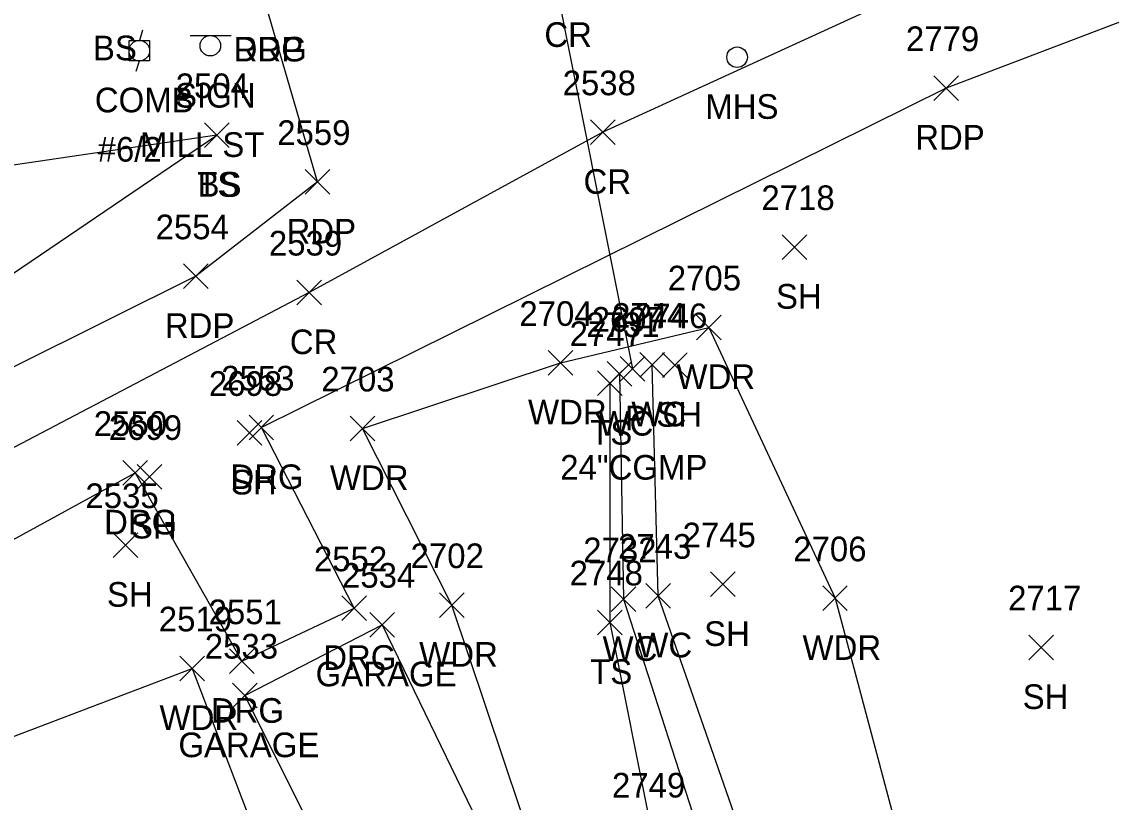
# Model space of a CAD drawing. Extents: x 1609623 to 1616187, y 756677 to 762826.
# Drawn here: x 1610400.4 to 1610488.8, y 761921.9 to 761985.3 of the extents above; entities that cross this region are included whole.
import ezdxf

# ---------------------------------------------------------------- set-up
doc = ezdxf.new("R2010")
doc.units = 0
for name, color, linetype in [('D_A', 7, 'Continuous'), ('D_C', 7, 'Continuous'), ('D_I', 7, 'Continuous'), ('D_TIC', 7, 'Continuous'), ('DCP', 7, 'Continuous'), ('L_A', 7, 'Continuous'), ('L_I', 7, 'Continuous'), ('L_TIC', 7, 'Continuous'), ('LAWA', 7, 'Continuous'), ('LAWE', 7, 'Continuous'), ('LBC', 7, 'Continuous'), ('LELB', 7, 'Continuous'), ('P_A', 7, 'Continuous'), ('P_I', 7, 'Continuous'), ('P_TIC', 7, 'Continuous'), ('PET', 7, 'Continuous'), ('PRC', 7, 'Continuous'), ('R_A', 7, 'Continuous'), ('R_I', 7, 'Continuous'), ('R_TIC', 7, 'Continuous'), ('RDG', 7, 'Continuous'), ('S_A', 7, 'Continuous'), ('S_C', 7, 'Continuous'), ('SSGN', 7, 'Continuous'), ('U_A', 7, 'Continuous'), ('U_C', 7, 'Continuous'), ('UP', 7, 'Continuous'), ('USMH', 7, 'Continuous')]:
    doc.layers.add(name, color=color, linetype=linetype)

msp = doc.modelspace()

# ---------------------------------------------------------------- linework, layer by layer
at = {"layer": 'D_TIC'}
for points in [[(1610448.949, 761956.119), (1610450.949, 761958.119)], [(1610450.949, 761956.119), (1610448.949, 761958.119)]]:
    msp.add_lwpolyline(points, dxfattribs=at)
at = {"layer": 'DCP'}
msp.add_lwpolyline([(1610441.068, 762001.592), (1610449.949, 761957.119)], dxfattribs=at)
at = {"layer": 'L_TIC'}
for points in [[(1610415.205, 761975.073), (1610417.205, 761977.073)], [(1610417.205, 761975.073), (1610415.205, 761977.073)], [(1610415.205, 761975.073), (1610417.205, 761977.073)], [(1610417.205, 761975.073), (1610415.205, 761977.073)], [(1610462.106, 761965.99), (1610464.106, 761967.99)], [(1610464.106, 761965.99), (1610462.106, 761967.99)], [(1610455.153, 761959.472), (1610457.153, 761961.472)], [(1610457.153, 761959.472), (1610455.153, 761961.472)], [(1610443.106, 761956.597), (1610445.106, 761958.597)], [(1610445.106, 761956.597), (1610443.106, 761958.597)], [(1610450.553, 761956.44), (1610452.553, 761958.44)], [(1610452.553, 761956.44), (1610450.553, 761958.44)], [(1610452.392, 761956.408), (1610454.392, 761958.408)], [(1610454.392, 761956.408), (1610452.392, 761958.408)], [(1610447.105, 761954.955), (1610449.105, 761956.955)], [(1610449.105, 761954.955), (1610447.105, 761956.955)], [(1610447.885, 761955.692), (1610449.885, 761957.692)], [(1610449.885, 761955.692), (1610447.885, 761957.692)], [(1610417.868, 761950.915), (1610419.868, 761952.915)], [(1610419.868, 761950.915), (1610417.868, 761952.915)], [(1610427.028, 761951.273), (1610429.028, 761953.273)], [(1610429.028, 761951.273), (1610427.028, 761953.273)], [(1610409.752, 761947.343), (1610411.752, 761949.343)], [(1610411.752, 761947.343), (1610409.752, 761949.343)], [(1610407.799, 761941.811), (1610409.799, 761943.811)], [(1610409.799, 761941.811), (1610407.799, 761943.811)], [(1610456.273, 761938.628), (1610458.273, 761940.628)], [(1610458.273, 761938.628), (1610456.273, 761940.628)], [(1610448.21, 761937.417), (1610450.21, 761939.417)], [(1610450.21, 761937.417), (1610448.21, 761939.417)], [(1610451.035, 761937.702), (1610453.035, 761939.702)], [(1610453.035, 761937.702), (1610451.035, 761939.702)], [(1610465.388, 761937.495), (1610467.388, 761939.495)], [(1610467.388, 761937.495), (1610465.388, 761939.495)], [(1610434.273, 761936.94), (1610436.273, 761938.94)], [(1610436.273, 761936.94), (1610434.273, 761938.94)], [(1610447.104, 761935.537), (1610449.104, 761937.537)], [(1610449.104, 761935.537), (1610447.104, 761937.537)], [(1610428.629, 761935.352), (1610430.629, 761937.352)], [(1610430.629, 761935.352), (1610428.629, 761937.352)], [(1610482.133, 761933.512), (1610484.133, 761935.512)], [(1610484.133, 761933.512), (1610482.133, 761935.512)], [(1610413.197, 761931.806), (1610415.197, 761933.806)], [(1610415.197, 761931.806), (1610413.197, 761933.806)], [(1610417.49, 761929.602), (1610419.49, 761931.602)], [(1610419.49, 761929.602), (1610417.49, 761931.602)]]:
    msp.add_lwpolyline(points, dxfattribs=at)
at = {"layer": 'LAWA'}
for points in [[(1610445.043, 761908.833), (1610435.273, 761937.94), (1610428.028, 761952.273), (1610444.106, 761957.597), (1610456.153, 761960.472), (1610466.388, 761938.495), (1610473.78, 761910.821), (1610486.551, 761883.059), (1610509.833, 761878.322), (1610529.263, 761883.733)], [(1610391.217, 761924.067), (1610414.197, 761932.806)], [(1610414.197, 761932.806), (1610425.308, 761903.782)]]:
    msp.add_lwpolyline(points, dxfattribs=at)
at = {"layer": 'LAWE'}
for points in [[(1610458.877, 761864.446), (1610452.97, 761881.351), (1610453.647, 761891.969), (1610451.71, 761902.729), (1610459.817, 761916.358), (1610452.035, 761938.702), (1610451.553, 761957.44)], [(1610448.885, 761956.692), (1610449.21, 761938.417), (1610456.235, 761916.73), (1610450.146, 761902.2), (1610451.222, 761893.657), (1610449.618, 761884.103), (1610455.597, 761864.369)]]:
    msp.add_lwpolyline(points, dxfattribs=at)
at = {"layer": 'LBC'}
msp.add_lwpolyline([(1610429.396, 761908.866), (1610418.49, 761930.602), (1610429.629, 761936.352), (1610440.419, 761914.095)], dxfattribs=at)
at = {"layer": 'LELB'}
for points in [[(1610416.205, 761976.073), (1610391.4, 761972.427), (1610363.134, 761965.019), (1610346.205, 761954.741)], [(1610348.11, 761939.48), (1610374.102, 761952.912), (1610396.574, 761962.752), (1610416.205, 761976.073)], [(1610448.105, 761955.955), (1610448.104, 761936.537), (1610451.55, 761919.329), (1610447.808, 761903.335), (1610448.938, 761893.279), (1610447.769, 761883.962), (1610450.941, 761868.474), (1610442.769, 761865.522), (1610435.334, 761872.094)]]:
    msp.add_lwpolyline(points, dxfattribs=at)
at = {"layer": 'P_TIC'}
for points in [[(1610474.409, 761978.891), (1610476.409, 761980.891)], [(1610476.409, 761978.891), (1610474.409, 761980.891)], [(1610446.539, 761975.308), (1610448.539, 761977.308)], [(1610448.539, 761975.308), (1610446.539, 761977.308)], [(1610423.379, 761971.275), (1610425.379, 761973.275)], [(1610425.379, 761971.275), (1610423.379, 761973.275)], [(1610413.5, 761963.624), (1610415.5, 761965.624)], [(1610415.5, 761963.624), (1610413.5, 761965.624)], [(1610422.702, 761962.301), (1610424.702, 761964.301)], [(1610424.702, 761962.301), (1610422.702, 761964.301)]]:
    msp.add_lwpolyline(points, dxfattribs=at)
at = {"layer": 'PET'}
for points in [[(1610581.573, 762022.408), (1610544.983, 762006.697), (1610521.327, 761997.388), (1610475.409, 761979.891)], [(1610424.379, 761972.275), (1610420.086, 761987.045)], [(1610475.409, 761979.891), (1610419.822, 761952.352)], [(1610424.379, 761972.275), (1610414.5, 761964.624)], [(1610414.5, 761964.624), (1610377.71, 761946.312), (1610343.205, 761928.179), (1610307.987, 761910.55), (1610275.888, 761901.806)]]:
    msp.add_lwpolyline(points, dxfattribs=at)
at = {"layer": 'PRC'}
msp.add_lwpolyline([(1610478.038, 761990.301), (1610447.539, 761976.308), (1610423.702, 761963.301), (1610382.387, 761941.647), (1610345.035, 761922.966), (1610296.279, 761901.072)], dxfattribs=at)
at = {"layer": 'R_TIC'}
for points in [[(1610418.822, 761951.352), (1610420.822, 761953.352)], [(1610420.822, 761951.352), (1610418.822, 761953.352)], [(1610408.568, 761947.671), (1610410.568, 761949.671)], [(1610410.568, 761947.671), (1610408.568, 761949.671)], [(1610426.351, 761936.687), (1610428.351, 761938.687)], [(1610428.351, 761936.687), (1610426.351, 761938.687)], [(1610417.233, 761932.392), (1610419.233, 761934.392)], [(1610419.233, 761932.392), (1610417.233, 761934.392)]]:
    msp.add_lwpolyline(points, dxfattribs=at)
at = {"layer": 'RDG'}
msp.add_lwpolyline([(1610365.78, 761924.698), (1610409.568, 761948.671), (1610418.233, 761933.392), (1610427.351, 761937.687), (1610419.822, 761952.352)], dxfattribs=at)
at = {"layer": 'SSGN'}
for p, q in [((1610414.032, 761984.157), (1610417.366, 761984.157)), ((1610415.679, 761983.324), (1610415.679, 761983.324))]:
    msp.add_line(p, q, dxfattribs=at)
msp.add_circle((1610415.679, 761983.324), 0.833, dxfattribs=at)
at = {"layer": 'UP'}
for p, q in [((1610410.169, 761984.588), (1610409.919, 761983.755)), ((1610409.085, 761982.088), (1610409.085, 761983.755)), ((1610409.085, 761983.755), (1610410.752, 761983.755)), ((1610410.752, 761983.755), (1610410.752, 761982.088)), ((1610409.919, 761982.921), (1610409.919, 761982.921)), ((1610410.752, 761982.088), (1610409.085, 761982.088)), ((1610409.669, 761981.255), (1610409.919, 761982.088))]:
    msp.add_line(p, q, dxfattribs=at)
msp.add_circle((1610409.919, 761982.921), 0.833, dxfattribs=at)
at = {"layer": 'USMH'}
for p, q in [((1610458.44, 761982.393), (1610458.44, 761982.393)), ((1610459.274, 761982.393), (1610459.274, 761982.393))]:
    msp.add_line(p, q, dxfattribs=at)
msp.add_circle((1610458.44, 761982.393), 0.833, dxfattribs=at)

# ---------------------------------------------------------------- texts
at = {"layer": 'D_A'}
msp.add_text('P', height=2, dxfattribs=at).set_placement((1610449.327, 761952.119))
at = {"layer": 'D_C'}
msp.add_text('24"CGMP', height=2, dxfattribs=at).set_placement((1610444.083, 761948.119))
at = {"layer": 'D_I'}
msp.add_text('2697', height=2, dxfattribs=at).set_placement((1610446.642, 761960.119))
at = {"layer": 'L_A'}
for s, p in [('BS', (1610406.151, 761982.143)), ('TS', (1610414.615, 761971.073)), ('BS', (1610414.646, 761971.073)), ('SH', (1610461.594, 761961.99)), ('WDR', (1610453.516, 761955.472)), ('WDR', (1610441.468, 761952.597)), ('WC', (1610449.86, 761952.44)), ('SH', (1610451.88, 761952.408)), ('WC', (1610447.192, 761951.692)), ('TS', (1610446.514, 761950.955)), ('SH', (1610417.357, 761946.915)), ('WDR', (1610425.39, 761947.273)), ('SH', (1610409.24, 761943.343)), ('SH', (1610407.287, 761937.811)), ('SH', (1610455.761, 761934.628)), ('WC', (1610450.342, 761933.702)), ('WDR', (1610432.635, 761932.94)), ('WC', (1610447.517, 761933.417)), ('WDR', (1610463.75, 761933.495)), ('GARAGE', (1610424.228, 761931.352)), ('TS', (1610446.513, 761931.537)), ('SH', (1610481.621, 761929.512)), ('WDR', (1610411.56, 761927.806)), ('GARAGE', (1610413.089, 761925.602))]:
    msp.add_text(s, height=2, dxfattribs=at).set_placement(p)
at = {"layer": 'L_I'}
for s, p in [('2504', (1610412.867, 761979.073)), ('2504', (1610412.867, 761979.073)), ('2718', (1610460.413, 761969.99)), ('2705', (1610452.815, 761963.472)), ('2704', (1610440.767, 761960.597)), ('2744', (1610448.294, 761960.44)), ('2746', (1610450.077, 761960.408)), ('2731', (1610446.192, 761959.692)), ('2747', (1610444.845, 761958.955)), ('2698', (1610415.561, 761954.915)), ('2703', (1610424.689, 761955.273)), ('2699', (1610407.437, 761951.343)), ('2535', (1610405.539, 761945.811)), ('2745', (1610454.013, 761942.628)), ('2743', (1610448.775, 761941.702)), ('2702', (1610431.934, 761940.94)), ('2732', (1610445.95, 761941.417)), ('2706', (1610462.994, 761941.495)), ('2534', (1610426.369, 761939.352)), ('2748', (1610444.844, 761939.537)), ('2717', (1610480.44, 761937.512)), ('2519', (1610411.497, 761935.806)), ('2533', (1610415.231, 761933.602)), ('2749', (1610448.283, 761922.329))]:
    msp.add_text(s, height=2, dxfattribs=at).set_placement(p)
at = {"layer": 'P_A'}
for s, p in [('CR', (1610442.793, 761983.229)), ('RDP', (1610417.574, 761982.045)), ('RDP', (1610472.897, 761974.891)), ('CR', (1610445.972, 761971.308)), ('RDP', (1610421.867, 761967.275)), ('RDP', (1610411.988, 761959.624)), ('CR', (1610422.135, 761958.301))]:
    msp.add_text(s, height=2, dxfattribs=at).set_placement(p)
at = {"layer": 'P_I'}
for s, p in [('2779', (1610472.141, 761982.891)), ('2538', (1610444.279, 761979.308)), ('2559', (1610421.111, 761975.275)), ('2554', (1610411.24, 761967.624)), ('2539', (1610420.434, 761966.301))]:
    msp.add_text(s, height=2, dxfattribs=at).set_placement(p)
at = {"layer": 'R_A'}
for p in [(1610417.574, 761982.045), (1610417.31, 761947.352), (1610407.056, 761943.671), (1610424.84, 761932.687), (1610415.721, 761928.392)]:
    msp.add_text('DRG', height=2, dxfattribs=at).set_placement(p)
at = {"layer": 'R_I'}
for s, p in [('2553', (1610416.562, 761955.352)), ('2550', (1610406.221, 761951.671)), ('2552', (1610424.091, 761940.687)), ('2551', (1610415.54, 761936.392))]:
    msp.add_text(s, height=2, dxfattribs=at).set_placement(p)
at = {"layer": 'S_A'}
msp.add_text('SIGN', height=2, dxfattribs=at).set_placement((1610412.817, 761978.303))
at = {"layer": 'S_C'}
msp.add_text('MILL ST', height=2, dxfattribs=at).set_placement((1610409.967, 761974.303))
at = {"layer": 'U_A'}
for s, p in [('COMB', (1610406.304, 761977.921)), ('MHS', (1610455.858, 761977.393))]:
    msp.add_text(s, height=2, dxfattribs=at).set_placement(p)
at = {"layer": 'U_C'}
msp.add_text('#6/2', height=2, dxfattribs=at).set_placement((1610406.533, 761973.921))

doc.saveas('drawing.dxf')
